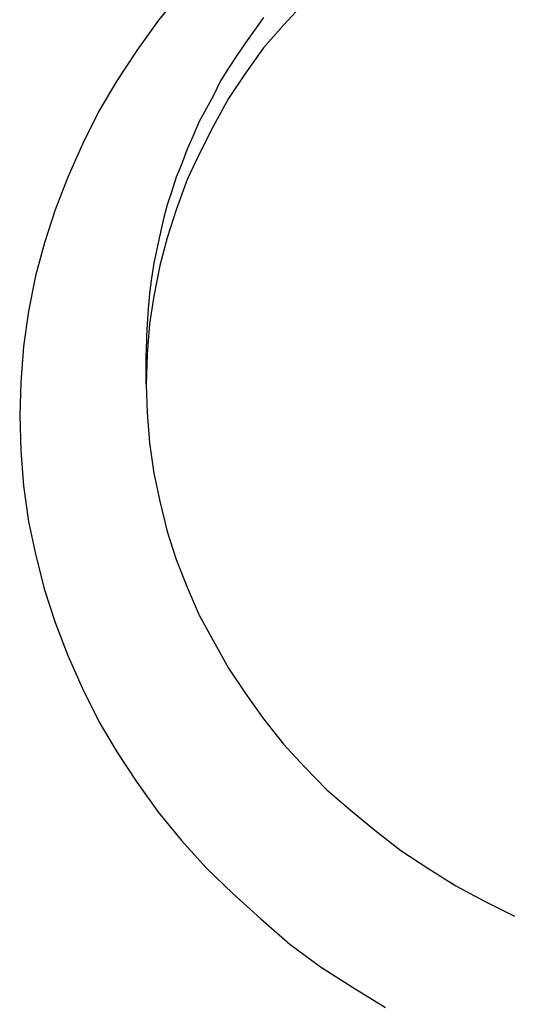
# Model space of a CAD drawing. Extents: x 1107 to 4046, y 937 to 3355.
# Tile 630 of 656: x 2214.73 to 2216.68, y 2702.76 to 2706.64. Entities that reach past the tile are written whole.
import ezdxf

# ---------------------------------------------------------------- set-up
doc = ezdxf.new("R2010")
doc.units = 0
doc.layers.add('KF_VIDA_L___C_REAR', color=7, linetype='CONTINUOUS')

# ---------------------------------------------------------------- blocks, each defined once
blk = doc.blocks.new('KF_VIDA_L___C_REAR')
at = {"layer": 'KF_VIDA_L___C_REAR'}
blk.add_line((28.25, 1015.993417), (28.25, 1016.116736), dxfattribs=at)
for points in [[(27.75, 1015.87, 0), (27.7539, 1015.73, 0), (27.7656, 1015.59, 0), (27.7852, 1015.45, 0), (27.8124, 1015.32, 0), (27.8474, 1015.18, 0), (27.8899, 1015.05, 0), (27.94, 1014.92, 0), (27.9974, 1014.79, 0), (28.062, 1014.66, 0), (28.1338, 1014.54, 0), (28.2124, 1014.42, 0), (28.2977, 1014.3, 0), (28.3896, 1014.19, 0), (28.4877, 1014.08, 0), (28.5919, 1013.98, 0), (28.7019, 1013.88, 0), (28.8174, 1013.78, 0), (28.9382, 1013.69, 0), (29.064, 1013.61, 0), (29.1944, 1013.53, 0)], [(28.3896, 1017.54, 0), (28.2977, 1017.43, 0), (28.2124, 1017.31, 0), (28.1338, 1017.19, 0), (28.062, 1017.07, 0), (27.9974, 1016.94, 0), (27.94, 1016.81, 0), (27.8899, 1016.68, 0), (27.8474, 1016.55, 0), (27.8124, 1016.42, 0), (27.7852, 1016.28, 0), (27.7656, 1016.14, 0), (27.7539, 1016, 0), (27.75, 1015.87, 0)], [(28.7135, 1017.44, 0), (28.6767, 1017.39, 0), (28.6412, 1017.34, 0), (28.6073, 1017.29, 0), (28.5747, 1017.24, 0), (28.5436, 1017.19, 0), (28.514, 1017.13, 0), (28.4859, 1017.08, 0), (28.4593, 1017.03, 0), (28.4343, 1016.97, 0), (28.4108, 1016.92, 0), (28.3888, 1016.86, 0), (28.3684, 1016.81, 0), (28.3496, 1016.75, 0), (28.3324, 1016.7, 0), (28.3168, 1016.64, 0), (28.3028, 1016.58, 0), (28.2905, 1016.52, 0), (28.2798, 1016.47, 0), (28.2707, 1016.41, 0), (28.2632, 1016.35, 0), (28.2575, 1016.29, 0), (28.2533, 1016.23, 0), (28.2508, 1016.18, 0), (28.25, 1016.12, 0)], [(28.8742, 1017.5, 0), (28.7912, 1017.41, 0), (28.7135, 1017.32, 0), (28.6412, 1017.22, 0), (28.5747, 1017.12, 0), (28.514, 1017.01, 0), (28.4593, 1016.9, 0), (28.4108, 1016.8, 0), (28.3684, 1016.68, 0), (28.3324, 1016.57, 0), (28.3028, 1016.46, 0), (28.2798, 1016.34, 0), (28.2632, 1016.23, 0), (28.2533, 1016.11, 0), (28.25, 1015.99, 0), (28.2533, 1015.88, 0), (28.2632, 1015.76, 0), (28.2798, 1015.64, 0), (28.3028, 1015.53, 0), (28.3324, 1015.41, 0), (28.3684, 1015.3, 0), (28.4108, 1015.19, 0), (28.4593, 1015.08, 0), (28.514, 1014.98, 0), (28.5747, 1014.87, 0), (28.6412, 1014.77, 0), (28.7135, 1014.67, 0), (28.7912, 1014.57, 0), (28.8742, 1014.48, 0), (28.9624, 1014.39, 0), (29.0555, 1014.31, 0), (29.1532, 1014.23, 0), (29.2554, 1014.15, 0), (29.3618, 1014.08, 0), (29.4722, 1014.01, 0), (29.5862, 1013.95, 0), (29.7037, 1013.89, 0)]]:
    blk.add_polyline3d(points, dxfattribs=at)

msp = doc.modelspace()

# ---------------------------------------------------------------- block references
at = {"layer": 'KF_VIDA_L___C_REAR'}
msp.add_blockref('KF_VIDA_L___C_REAR', (2186.9791, 1689.2132), dxfattribs=at)

doc.saveas('drawing.dxf')
